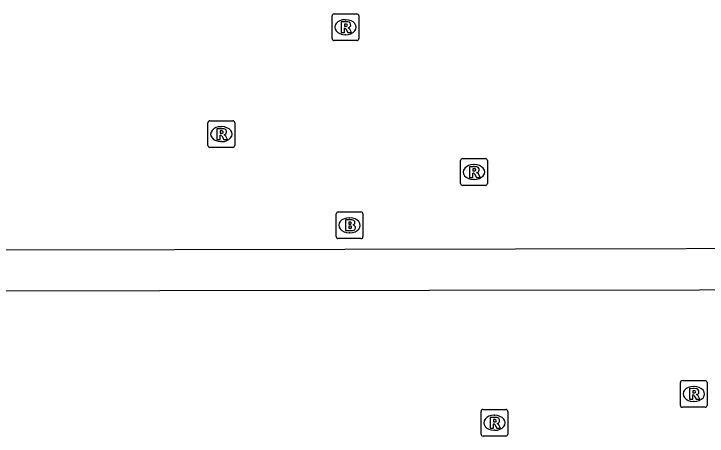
# Model space of a CAD drawing. Extents: x 161477 to 163040, y 383680 to 384868.
# Drawn here: x 162151.98 to 162177.92, y 384223.6 to 384239.42 of the extents above; entities that cross this region are included whole.
import ezdxf

# ---------------------------------------------------------------- set-up
doc = ezdxf.new("R2010")
doc.units = 0
for name, color, linetype in [('IMGEO_Brandkraan', 7, 'Continuous'), ('IMGEO_Rioolput', 7, 'Continuous'), ('IMGEO_Voetpad_open', 7, 'Continuous')]:
    doc.layers.add(name, color=color, linetype=linetype)

msp = doc.modelspace()

# ---------------------------------------------------------------- linework, layer by layer
at = {"layer": 'IMGEO_Brandkraan'}
for p, q in [((162164.114, 384232), (162164.966, 384232)), ((162164.039, 384231.074), (162164.039, 384231.926)), ((162164.527, 384231.78), (162164.552, 384231.78)), ((162165.04, 384231.926), (162165.04, 384231.074)), ((162164.55, 384231.22), (162164.525, 384231.22)), ((162164.966, 384231), (162164.114, 384231))]:
    msp.add_line(p, q, dxfattribs=at)
for points in [[(162164.114, 384232), (162164.966, 384232)], [(162164.039, 384231.074), (162164.039, 384231.926)], [(162165.04, 384231.926), (162165.04, 384231.074)], [(162164.387, 384231.7), (162164.387, 384231.3), (162164.6, 384231.3)], [(162164.618, 384231.7), (162164.387, 384231.7)], [(162164.566, 384231.619), (162164.512, 384231.619), (162164.512, 384231.543)], [(162164.512, 384231.543), (162164.565, 384231.543)], [(162164.574, 384231.467), (162164.512, 384231.467), (162164.512, 384231.386)], [(162164.512, 384231.386), (162164.574, 384231.386)], [(162164.966, 384231), (162164.114, 384231)]]:
    msp.add_lwpolyline(points, dxfattribs=at)
for centre, radius, start, end in [((162164.116, 384231.924), 0.0765, 91.552, 178.448), ((162164.116, 384231.924), 0.0765, 91.552, 178.448), ((162164.964, 384231.924), 0.0765, 1.552, 88.448), ((162164.964, 384231.924), 0.0765, 1.552, 88.448), ((162164.567, 384231.581), 0.0379, 267.8285, 90.9355), ((162164.575, 384231.426), 0.0404, 269.8759, 90.5077), ((162164.622, 384231.555), 0.145, 59.4692, 91.5367), ((162164.647, 384231.602), 0.0922, 285.5137, 58.1501), ((162164.652, 384231.41), 0.105, 301.3115, 78.989), ((162164.606, 384231.551), 0.251, 268.6676, 293.5347), ((162164.116, 384231.076), 0.0765, 181.552, 268.448), ((162164.116, 384231.076), 0.0765, 181.552, 268.448), ((162164.964, 384231.076), 0.0765, 271.552, 358.448), ((162164.964, 384231.076), 0.0765, 271.552, 358.448)]:
    msp.add_arc(centre, radius, start, end, dxfattribs=at)
for centre, major_axis, ratio, start_param, end_param in [((162164.526, 384231.5), (-0.387, 0.002), 0.722429, 4.712389, 7.853982), ((162164.551, 384231.5), (-0.39, 0.002), 0.717154, 1.570796, 4.712389)]:
    msp.add_ellipse(centre, major_axis=major_axis, ratio=ratio, start_param=start_param, end_param=end_param, dxfattribs=at)
at = {"layer": 'IMGEO_Rioolput'}
for p, q in [((162163.885, 384238.495), (162163.885, 384239.347)), ((162163.96, 384239.421), (162164.812, 384239.421)), ((162164.886, 384239.347), (162164.886, 384238.495)), ((162164.373, 384239.201), (162164.398, 384239.201)), ((162164.396, 384238.641), (162164.371, 384238.641)), ((162164.812, 384238.421), (162163.96, 384238.421)), ((162159.315, 384235.415), (162160.167, 384235.415)), ((162159.24, 384234.489), (162159.24, 384235.341)), ((162159.728, 384235.195), (162159.753, 384235.195)), ((162160.241, 384235.341), (162160.241, 384234.489)), ((162159.751, 384234.635), (162159.726, 384234.635)), ((162160.167, 384234.415), (162159.315, 384234.415)), ((162168.694, 384233.07), (162168.694, 384233.922)), ((162168.769, 384233.996), (162169.621, 384233.996)), ((162169.695, 384233.922), (162169.695, 384233.07)), ((162169.182, 384233.776), (162169.207, 384233.776)), ((162169.205, 384233.216), (162169.18, 384233.216)), ((162169.621, 384232.996), (162168.769, 384232.996)), ((162176.919, 384224.754), (162176.919, 384225.606)), ((162176.994, 384225.68), (162177.846, 384225.68)), ((162177.92, 384225.606), (162177.92, 384224.754)), ((162177.407, 384225.46), (162177.432, 384225.46)), ((162177.43, 384224.9), (162177.405, 384224.9)), ((162169.459, 384223.674), (162169.459, 384224.526)), ((162169.534, 384224.6), (162170.386, 384224.6)), ((162170.46, 384224.526), (162170.46, 384223.674)), ((162177.846, 384224.68), (162176.994, 384224.68)), ((162169.947, 384224.38), (162169.972, 384224.38)), ((162169.97, 384223.82), (162169.945, 384223.82)), ((162170.386, 384223.6), (162169.534, 384223.6))]:
    msp.add_line(p, q, dxfattribs=at)
for points in [[(162163.885, 384238.495), (162163.885, 384239.347)], [(162163.96, 384239.421), (162164.812, 384239.421)], [(162164.886, 384239.347), (162164.886, 384238.495)], [(162164.474, 384239.119), (162164.222, 384239.121), (162164.222, 384238.721)], [(162164.4, 384239.04), (162164.346, 384239.04), (162164.346, 384238.959)], [(162164.222, 384238.721), (162164.346, 384238.721), (162164.346, 384238.883), (162164.357, 384238.883)], [(162164.346, 384238.959), (162164.398, 384238.959)], [(162164.404, 384238.854), (162164.475, 384238.721), (162164.615, 384238.721), (162164.55, 384238.847)], [(162164.812, 384238.421), (162163.96, 384238.421)], [(162159.315, 384235.415), (162160.167, 384235.415)], [(162159.24, 384234.489), (162159.24, 384235.341)], [(162159.829, 384235.113), (162159.577, 384235.115), (162159.577, 384234.715)], [(162160.241, 384235.341), (162160.241, 384234.489)], [(162159.577, 384234.715), (162159.701, 384234.715), (162159.701, 384234.877), (162159.712, 384234.877)], [(162159.755, 384235.034), (162159.701, 384235.034), (162159.701, 384234.953)], [(162159.701, 384234.953), (162159.753, 384234.953)], [(162159.759, 384234.848), (162159.83, 384234.715), (162159.97, 384234.715), (162159.905, 384234.841)], [(162160.167, 384234.415), (162159.315, 384234.415)], [(162168.694, 384233.07), (162168.694, 384233.922)], [(162168.769, 384233.996), (162169.621, 384233.996)], [(162169.695, 384233.922), (162169.695, 384233.07)], [(162169.283, 384233.694), (162169.031, 384233.696), (162169.031, 384233.296)], [(162169.209, 384233.615), (162169.155, 384233.615), (162169.155, 384233.534)], [(162169.031, 384233.296), (162169.155, 384233.296), (162169.155, 384233.458), (162169.166, 384233.458)], [(162169.155, 384233.534), (162169.207, 384233.534)], [(162169.213, 384233.429), (162169.284, 384233.296), (162169.424, 384233.296), (162169.359, 384233.422)], [(162169.621, 384232.996), (162168.769, 384232.996)], [(162176.919, 384224.754), (162176.919, 384225.606)], [(162176.994, 384225.68), (162177.846, 384225.68)], [(162177.92, 384225.606), (162177.92, 384224.754)], [(162177.508, 384225.378), (162177.256, 384225.38), (162177.256, 384224.98)], [(162177.434, 384225.299), (162177.38, 384225.299), (162177.38, 384225.218)], [(162177.256, 384224.98), (162177.38, 384224.98), (162177.38, 384225.142), (162177.391, 384225.142)], [(162177.38, 384225.218), (162177.432, 384225.218)], [(162177.438, 384225.113), (162177.509, 384224.98), (162177.649, 384224.98), (162177.584, 384225.106)], [(162169.459, 384223.674), (162169.459, 384224.526)], [(162169.534, 384224.6), (162170.386, 384224.6)], [(162170.46, 384224.526), (162170.46, 384223.674)], [(162177.846, 384224.68), (162176.994, 384224.68)], [(162170.048, 384224.298), (162169.796, 384224.3), (162169.796, 384223.9)], [(162169.974, 384224.219), (162169.92, 384224.219), (162169.92, 384224.138)], [(162169.796, 384223.9), (162169.92, 384223.9), (162169.92, 384224.062), (162169.931, 384224.062)], [(162169.92, 384224.138), (162169.972, 384224.138)], [(162169.978, 384224.033), (162170.049, 384223.9), (162170.189, 384223.9), (162170.124, 384224.026)], [(162170.386, 384223.6), (162169.534, 384223.6)]]:
    msp.add_lwpolyline(points, dxfattribs=at)
for centre, radius, start, end in [((162163.962, 384239.345), 0.0765, 91.552, 178.448), ((162163.962, 384239.345), 0.0765, 91.552, 178.448), ((162164.81, 384239.345), 0.0765, 1.552, 88.448), ((162164.81, 384239.345), 0.0765, 1.552, 88.448), ((162164.406, 384238.944), 0.0964, 77.0061, 93.1865), ((162164.42, 384239.001), 0.0378, 276.6634, 79.6772), ((162164.473, 384239.009), 0.109, 350.3612, 89.416), ((162164.471, 384239.009), 0.112, 277.5842, 350.9817), ((162164.356, 384238.83), 0.0533, 26.0293, 88.6989), ((162164.382, 384239.148), 0.19, 274.7715, 282.9687), ((162164.455, 384238.794), 0.108, 29.5134, 73.7905), ((162163.962, 384238.497), 0.0765, 181.552, 268.448), ((162163.962, 384238.497), 0.0765, 181.552, 268.448), ((162164.81, 384238.497), 0.0765, 271.552, 358.448), ((162164.81, 384238.497), 0.0765, 271.552, 358.448), ((162159.317, 384235.339), 0.0765, 91.552, 178.448), ((162159.317, 384235.339), 0.0765, 91.552, 178.448), ((162160.165, 384235.339), 0.0765, 1.552, 88.448), ((162160.165, 384235.339), 0.0765, 1.552, 88.448), ((162159.828, 384235.003), 0.109, 350.3612, 89.416), ((162159.711, 384234.824), 0.0533, 26.0293, 88.6989), ((162159.737, 384235.142), 0.19, 274.7715, 282.9687), ((162159.761, 384234.938), 0.0964, 77.0061, 93.1865), ((162159.775, 384234.995), 0.0378, 276.6634, 79.6772), ((162159.826, 384235.003), 0.112, 277.5842, 350.9817), ((162159.81, 384234.788), 0.108, 29.5134, 73.7905), ((162159.317, 384234.491), 0.0765, 181.552, 268.448), ((162159.317, 384234.491), 0.0765, 181.552, 268.448), ((162160.165, 384234.491), 0.0765, 271.552, 358.448), ((162160.165, 384234.491), 0.0765, 271.552, 358.448), ((162168.771, 384233.92), 0.0765, 91.552, 178.448), ((162168.771, 384233.92), 0.0765, 91.552, 178.448), ((162169.619, 384233.92), 0.0765, 1.552, 88.448), ((162169.619, 384233.92), 0.0765, 1.552, 88.448), ((162169.215, 384233.519), 0.0964, 77.0061, 93.1865), ((162169.229, 384233.576), 0.0378, 276.6634, 79.6772), ((162169.282, 384233.584), 0.109, 350.3612, 89.416), ((162169.28, 384233.584), 0.112, 277.5842, 350.9817), ((162169.165, 384233.405), 0.0533, 26.0293, 88.6989), ((162169.191, 384233.723), 0.19, 274.7715, 282.9687), ((162169.264, 384233.369), 0.108, 29.5134, 73.7905), ((162168.771, 384233.072), 0.0765, 181.552, 268.448), ((162168.771, 384233.072), 0.0765, 181.552, 268.448), ((162169.619, 384233.072), 0.0765, 271.552, 358.448), ((162169.619, 384233.072), 0.0765, 271.552, 358.448), ((162176.996, 384225.604), 0.0765, 91.552, 178.448), ((162176.996, 384225.604), 0.0765, 91.552, 178.448), ((162177.844, 384225.604), 0.0765, 1.552, 88.448), ((162177.844, 384225.604), 0.0765, 1.552, 88.448), ((162177.44, 384225.203), 0.0964, 77.0061, 93.1865), ((162177.454, 384225.26), 0.0378, 276.6634, 79.6772), ((162177.507, 384225.268), 0.109, 350.3612, 89.416), ((162177.505, 384225.268), 0.112, 277.5842, 350.9817), ((162177.39, 384225.089), 0.0533, 26.0293, 88.6989), ((162177.416, 384225.407), 0.19, 274.7715, 282.9687), ((162177.489, 384225.053), 0.108, 29.5134, 73.7905), ((162176.996, 384224.756), 0.0765, 181.552, 268.448), ((162176.996, 384224.756), 0.0765, 181.552, 268.448), ((162177.844, 384224.756), 0.0765, 271.552, 358.448), ((162177.844, 384224.756), 0.0765, 271.552, 358.448), ((162169.536, 384224.524), 0.0765, 91.552, 178.448), ((162169.536, 384224.524), 0.0765, 91.552, 178.448), ((162170.384, 384224.524), 0.0765, 1.552, 88.448), ((162170.384, 384224.524), 0.0765, 1.552, 88.448), ((162169.98, 384224.123), 0.0964, 77.0061, 93.1865), ((162169.994, 384224.18), 0.0378, 276.6634, 79.6772), ((162170.047, 384224.188), 0.109, 350.3612, 89.416), ((162169.93, 384224.009), 0.0533, 26.0293, 88.6989), ((162169.956, 384224.327), 0.19, 274.7715, 282.9687), ((162170.045, 384224.188), 0.112, 277.5842, 350.9817), ((162170.029, 384223.973), 0.108, 29.5134, 73.7905), ((162169.536, 384223.676), 0.0765, 181.552, 268.448), ((162169.536, 384223.676), 0.0765, 181.552, 268.448), ((162170.384, 384223.676), 0.0765, 271.552, 358.448), ((162170.384, 384223.676), 0.0765, 271.552, 358.448)]:
    msp.add_arc(centre, radius, start, end, dxfattribs=at)
for centre, major_axis, ratio, start_param, end_param in [((162164.372, 384238.921), (-0.387, 0.002), 0.722429, 4.712389, 7.853982), ((162164.397, 384238.921), (-0.39, 0.002), 0.717154, 1.570796, 4.712389), ((162159.727, 384234.915), (-0.387, 0.002), 0.722429, 4.712389, 7.853982), ((162159.752, 384234.915), (-0.39, 0.002), 0.717154, 1.570796, 4.712389), ((162169.181, 384233.496), (-0.387, 0.002), 0.722429, 4.712389, 7.853982), ((162169.206, 384233.496), (-0.39, 0.002), 0.717154, 1.570796, 4.712389), ((162177.406, 384225.18), (-0.387, 0.002), 0.722429, 4.712389, 7.853982), ((162177.431, 384225.18), (-0.39, 0.002), 0.717154, 1.570796, 4.712389), ((162169.946, 384224.1), (-0.387, 0.002), 0.722429, 4.712389, 7.853982), ((162169.971, 384224.1), (-0.39, 0.002), 0.717154, 1.570796, 4.712389)]:
    msp.add_ellipse(centre, major_axis=major_axis, ratio=ratio, start_param=start_param, end_param=end_param, dxfattribs=at)
at = {"layer": 'IMGEO_Voetpad_open'}
for points in [[(162247.31, 384229.25), (162247.326, 384230.758), (162106.918, 384230.479), (162106.909, 384230.479), (162106.921, 384228.996)], [(162106.921, 384228.996), (162177.63, 384229.082), (162247.31, 384229.25)]]:
    msp.add_lwpolyline(points, dxfattribs=at)

doc.saveas('drawing.dxf')
